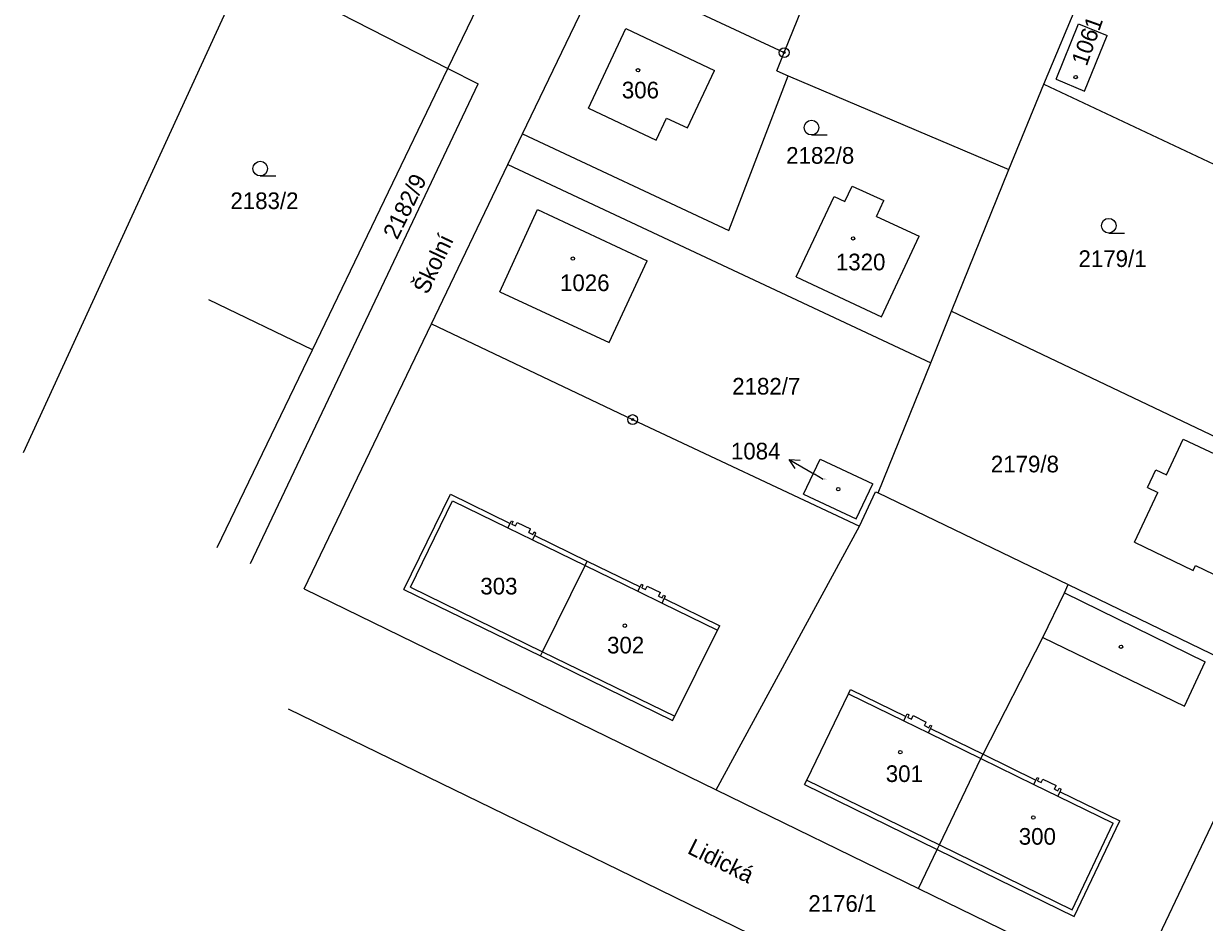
# Model space of a CAD drawing. Extents: x -763205 to -760228, y -1155311 to -1152844.
# Drawn here: x -762306.7 to -762186.1, y -1155020 to -1154928.3 of the extents above; entities that cross this region are included whole.
import ezdxf

# ---------------------------------------------------------------- set-up
doc = ezdxf.new("R2010")
doc.units = 0
for name, color, linetype in [('Vrstva 1', 7, 'Continuous'), ('Vrstva 15', 7, 'Continuous'), ('Vrstva 16', 7, 'Continuous'), ('Vrstva 18', 7, 'Continuous'), ('Vrstva 19', 7, 'Continuous'), ('Vrstva 24', 7, 'Continuous'), ('Vrstva 25', 7, 'Continuous'), ('Vrstva 4', 7, 'Continuous'), ('Vrstva 6', 7, 'Continuous')]:
    doc.layers.add(name, color=color, linetype=linetype)

msp = doc.modelspace()

# ---------------------------------------------------------------- linework, layer by layer
at = {"layer": 'Vrstva 1'}
for p, q in [((-762229.02, -1154931.25), (-762212.25, -1154889.72)), ((-762202.49, -1154934.48), (-762188.6, -1154901.05)), ((-762263.35, -1154932.88), (-762251.76, -1154908.76)), ((-762283.56, -1154922.54), (-762263.35, -1154932.88)), ((-762255.73, -1154939.55), (-762247.57, -1154922.56)), ((-762247.57, -1154922.56), (-762229.02, -1154931.25)), ((-762306.68, -1154972.06), (-762285.46, -1154925.78)), ((-762201.25, -1154933.97), (-762198.95, -1154928.3)), ((-762198.95, -1154928.3), (-762196.05, -1154929.51)), ((-762198.35, -1154935.17), (-762196.05, -1154929.51)), ((-762229.78, -1154933.11), (-762229.02, -1154931.25)), ((-762277.19, -1154961.57), (-762263.35, -1154932.88)), ((-762234.67, -1154949.42), (-762228.61, -1154933.61)), ((-762229.78, -1154933.11), (-762228.61, -1154933.61)), ((-762228.61, -1154933.61), (-762206.07, -1154943.19)), ((-762206.07, -1154943.19), (-762202.49, -1154934.48)), ((-762202.49, -1154934.48), (-762182.87, -1154943.73)), ((-762201.25, -1154933.97), (-762198.35, -1154935.17)), ((-762257.22, -1154942.67), (-762255.73, -1154939.55)), ((-762255.73, -1154939.55), (-762234.67, -1154949.42)), ((-762265.02, -1154958.93), (-762257.22, -1154942.67)), ((-762257.22, -1154942.67), (-762214.04, -1154962.9)), ((-762211.92, -1154957.65), (-762206.07, -1154943.19)), ((-762222.82, -1154946.45), (-762222.08, -1154944.87)), ((-762222.08, -1154944.87), (-762218.84, -1154946.36)), ((-762227.78, -1154954.13), (-762223.91, -1154945.94)), ((-762223.91, -1154945.94), (-762222.82, -1154946.45)), ((-762219.58, -1154947.96), (-762218.84, -1154946.36)), ((-762258.05, -1154955.66), (-762254.2, -1154947.25)), ((-762254.2, -1154947.25), (-762243, -1154952.49)), ((-762219.58, -1154947.96), (-762215.24, -1154949.99)), ((-762219.07, -1154958.2), (-762215.24, -1154949.99)), ((-762246.89, -1154960.85), (-762243, -1154952.49)), ((-762227.78, -1154954.13), (-762219.07, -1154958.2)), ((-762277.19, -1154961.57), (-762287.77, -1154956.48)), ((-762258.05, -1154955.66), (-762246.89, -1154960.85)), ((-762214.04, -1154962.9), (-762211.92, -1154957.65)), ((-762211.92, -1154957.65), (-762177, -1154974.29)), ((-762278.02, -1154985.99), (-762265.02, -1154958.93)), ((-762265.02, -1154958.93), (-762244.49, -1154968.7)), ((-762286.92, -1154981.75), (-762277.19, -1154961.57)), ((-762219.42, -1154976.19), (-762214.04, -1154962.9)), ((-762244.49, -1154968.7), (-762221.33, -1154979.59)), ((-762189.99, -1154974.34), (-762188.27, -1154970.69)), ((-762188.27, -1154970.69), (-762177.68, -1154975.71)), ((-762227.03, -1154976.3), (-762225.35, -1154972.73)), ((-762225.35, -1154972.73), (-762219.97, -1154975.25)), ((-762191.93, -1154975.65), (-762191.07, -1154973.83)), ((-762191.07, -1154973.83), (-762189.99, -1154974.34)), ((-762221.66, -1154978.83), (-762219.97, -1154975.25)), ((-762191.93, -1154975.65), (-762190.85, -1154976.16)), ((-762267.85, -1154986.03), (-762263.1, -1154976.31)), ((-762263.1, -1154976.31), (-762257, -1154979.3)), ((-762227.03, -1154976.3), (-762221.66, -1154978.83)), ((-762221.33, -1154979.59), (-762219.7, -1154976.06)), ((-762219.7, -1154976.06), (-762219.42, -1154976.19)), ((-762219.42, -1154976.19), (-762200.01, -1154985.55)), ((-762193.23, -1154981.23), (-762190.85, -1154976.16)), ((-762257, -1154979.3), (-762256.86, -1154979.03)), ((-762256.86, -1154979.03), (-762256.68, -1154979.11)), ((-762256.82, -1154979.38), (-762256.68, -1154979.11)), ((-762256.82, -1154979.38), (-762256.45, -1154979.56)), ((-762256.45, -1154979.56), (-762256.27, -1154979.2)), ((-762256.27, -1154979.2), (-762254.92, -1154979.86)), ((-762235.95, -1155006.49), (-762221.33, -1154979.59)), ((-762255.1, -1154980.22), (-762254.92, -1154979.86)), ((-762255.1, -1154980.22), (-762254.67, -1154980.43)), ((-762254.67, -1154980.43), (-762254.54, -1154980.16)), ((-762254.54, -1154980.16), (-762254.36, -1154980.25)), ((-762254.49, -1154980.52), (-762254.36, -1154980.25)), ((-762254.49, -1154980.52), (-762249.12, -1154983.15)), ((-762193.23, -1154981.23), (-762187.26, -1154984.12)), ((-762249.34, -1154983.6), (-762249.12, -1154983.15)), ((-762253.69, -1154992.39), (-762249.34, -1154983.6)), ((-762187.26, -1154984.12), (-762187, -1154983.59)), ((-762187, -1154983.59), (-762182.16, -1154985.94)), ((-762200.41, -1154986.37), (-762200.01, -1154985.55)), ((-762200.01, -1154985.55), (-762178.61, -1154995.87)), ((-762278.02, -1154985.99), (-762235.95, -1155006.49)), ((-762267.85, -1154986.03), (-762253.9, -1154992.83)), ((-762202.62, -1154990.93), (-762200.41, -1154986.37)), ((-762208.71, -1155002.85), (-762202.62, -1154990.93)), ((-762253.9, -1154992.83), (-762253.69, -1154992.39)), ((-762193.51, -1155027.17), (-762178.61, -1154995.87)), ((-762279.67, -1154998.24), (-762243.33, -1155015.92)), ((-762213.17, -1155012.12), (-762208.93, -1155003.3)), ((-762208.93, -1155003.3), (-762208.71, -1155002.85)), ((-762235.95, -1155006.49), (-762215.3, -1155016.55)), ((-762213.39, -1155012.57), (-762213.17, -1155012.12)), ((-762215.3, -1155016.55), (-762213.39, -1155012.57)), ((-762243.33, -1155015.92), (-762223.64, -1155025.5)), ((-762215.3, -1155016.55), (-762193.51, -1155027.17))]:
    msp.add_line(p, q, dxfattribs=at)
at = {"layer": 'Vrstva 16'}
for p in [(-762228.516, -1154972.769), (-762225.05, -1154974.81)]:
    msp.add_line(p, (-762225.93, -1154974.29), dxfattribs=at)
msp.add_lwpolyline([(-762227.907, -1154973.707), (-762228.516, -1154972.769), (-762227.4, -1154972.845)], dxfattribs=at)
at = {"layer": 'Vrstva 24'}
for centre, radius in [((-762229.02, -1154931.25), 0.5), ((-762229.02, -1154931.25), 0.1), ((-762244.49, -1154968.7), 0.5), ((-762244.49, -1154968.7), 0.1)]:
    msp.add_circle(centre, radius, dxfattribs=at)
at = {"layer": 'Vrstva 25'}
for p, q in [((-762226.23, -1154939.65), (-762224.63, -1154939.65)), ((-762282.52, -1154943.84), (-762280.92, -1154943.84)), ((-762195.87, -1154949.67), (-762194.27, -1154949.67))]:
    msp.add_line(p, q, dxfattribs=at)
for centre, radius in [((-762243.94, -1154933.05), 0.175), ((-762199.25, -1154933.75), 0.175), ((-762226.23, -1154938.9), 0.75), ((-762282.52, -1154943.09), 0.75), ((-762195.87, -1154948.92), 0.75), ((-762221.98, -1154950.21), 0.175), ((-762250.6, -1154952.27), 0.175), ((-762223.5, -1154975.8), 0.175), ((-762245.29, -1154989.74), 0.175), ((-762194.62, -1154991.89), 0.175), ((-762217.16, -1155002.65), 0.175), ((-762203.58, -1155009.31), 0.175)]:
    msp.add_circle(centre, radius, dxfattribs=at)
at = {"layer": 'Vrstva 4'}
for p, q in [((-762249, -1154936.92), (-762245.18, -1154928.8)), ((-762245.18, -1154928.8), (-762236.14, -1154933.08)), ((-762238.89, -1154938.94), (-762236.14, -1154933.08)), ((-762249, -1154936.92), (-762242.1, -1154940.18)), ((-762242.1, -1154940.18), (-762241.04, -1154937.93)), ((-762241.04, -1154937.93), (-762238.89, -1154938.94)), ((-762267.18, -1154985.8), (-762262.87, -1154976.98)), ((-762262.87, -1154976.98), (-762257.22, -1154979.74)), ((-762257.22, -1154979.74), (-762257, -1154979.3)), ((-762257.22, -1154979.74), (-762254.71, -1154980.97)), ((-762254.71, -1154980.97), (-762254.49, -1154980.52)), ((-762254.71, -1154980.97), (-762249.34, -1154983.6)), ((-762249.12, -1154983.15), (-762243.73, -1154985.78)), ((-762249.34, -1154983.6), (-762243.97, -1154986.22)), ((-762243.73, -1154985.78), (-762243.59, -1154985.51)), ((-762243.59, -1154985.51), (-762243.41, -1154985.6)), ((-762243.55, -1154985.87), (-762243.41, -1154985.6)), ((-762243.19, -1154986.05), (-762243.01, -1154985.69)), ((-762243.01, -1154985.69), (-762241.66, -1154986.35)), ((-762267.18, -1154985.8), (-762253.69, -1154992.39)), ((-762243.97, -1154986.22), (-762243.73, -1154985.78)), ((-762243.97, -1154986.22), (-762241.49, -1154987.43)), ((-762243.55, -1154985.87), (-762243.19, -1154986.05)), ((-762241.84, -1154986.71), (-762241.66, -1154986.35)), ((-762241.84, -1154986.71), (-762241.48, -1154986.88)), ((-762241.48, -1154986.88), (-762241.35, -1154986.61)), ((-762241.35, -1154986.61), (-762241.14, -1154986.71)), ((-762241.27, -1154986.98), (-762241.14, -1154986.71)), ((-762200.41, -1154986.37), (-762186.04, -1154993.41)), ((-762241.49, -1154987.43), (-762241.27, -1154986.98)), ((-762241.49, -1154987.43), (-762235.81, -1154990.21)), ((-762241.27, -1154986.98), (-762235.59, -1154989.76)), ((-762240.19, -1154998.97), (-762235.81, -1154990.21)), ((-762235.81, -1154990.21), (-762235.59, -1154989.76)), ((-762202.62, -1154990.93), (-762188.15, -1154997.94)), ((-762253.9, -1154992.83), (-762240.41, -1154999.42)), ((-762253.69, -1154992.39), (-762240.19, -1154998.97)), ((-762188.15, -1154997.94), (-762186.04, -1154993.41)), ((-762222.45, -1154996.7), (-762222.23, -1154996.25)), ((-762222.23, -1154996.25), (-762216.58, -1154999.01)), ((-762226.72, -1155005.5), (-762222.45, -1154996.7)), ((-762222.45, -1154996.7), (-762216.8, -1154999.46)), ((-762216.58, -1154999.01), (-762216.45, -1154998.74)), ((-762216.45, -1154998.74), (-762216.27, -1154998.83)), ((-762216.4, -1154999.1), (-762216.27, -1154998.83)), ((-762216.03, -1154999.28), (-762215.86, -1154998.92)), ((-762215.86, -1154998.92), (-762214.51, -1154999.58)), ((-762240.41, -1154999.42), (-762240.19, -1154998.97)), ((-762216.8, -1154999.46), (-762216.58, -1154999.01)), ((-762216.8, -1154999.46), (-762214.29, -1155000.68)), ((-762216.4, -1154999.1), (-762216.03, -1154999.28)), ((-762214.68, -1154999.94), (-762214.51, -1154999.58)), ((-762214.68, -1154999.94), (-762214.25, -1155000.15)), ((-762214.25, -1155000.15), (-762214.12, -1154999.88)), ((-762214.12, -1154999.88), (-762213.95, -1154999.96)), ((-762214.08, -1155000.23), (-762213.95, -1154999.96)), ((-762214.29, -1155000.68), (-762214.08, -1155000.23)), ((-762214.29, -1155000.68), (-762208.93, -1155003.3)), ((-762214.08, -1155000.23), (-762208.71, -1155002.85)), ((-762208.93, -1155003.3), (-762203.54, -1155005.93)), ((-762208.71, -1155002.85), (-762203.32, -1155005.49)), ((-762226.94, -1155005.95), (-762226.72, -1155005.5)), ((-762226.94, -1155005.95), (-762213.39, -1155012.57)), ((-762226.72, -1155005.5), (-762213.17, -1155012.12)), ((-762203.54, -1155005.93), (-762203.32, -1155005.49)), ((-762203.54, -1155005.93), (-762201.07, -1155007.14)), ((-762203.32, -1155005.49), (-762203.19, -1155005.22)), ((-762203.19, -1155005.22), (-762203.01, -1155005.3)), ((-762203.14, -1155005.57), (-762203.01, -1155005.3)), ((-762203.14, -1155005.57), (-762202.78, -1155005.75)), ((-762202.78, -1155005.75), (-762202.61, -1155005.39)), ((-762202.61, -1155005.39), (-762201.26, -1155006.05)), ((-762201.43, -1155006.41), (-762201.26, -1155006.05)), ((-762201.43, -1155006.41), (-762201.08, -1155006.58)), ((-762201.08, -1155006.58), (-762200.94, -1155006.31)), ((-762201.07, -1155007.14), (-762200.85, -1155006.69)), ((-762201.07, -1155007.14), (-762195.42, -1155009.9)), ((-762200.94, -1155006.31), (-762200.72, -1155006.42)), ((-762200.85, -1155006.69), (-762200.72, -1155006.42)), ((-762200.85, -1155006.69), (-762194.75, -1155009.67)), ((-762199.39, -1155019.41), (-762194.75, -1155009.67)), ((-762199.62, -1155018.74), (-762195.42, -1155009.9)), ((-762213.17, -1155012.12), (-762199.62, -1155018.74)), ((-762213.39, -1155012.57), (-762199.39, -1155019.41))]:
    msp.add_line(p, q, dxfattribs=at)
at = {"layer": 'Vrstva 6'}
for p in [(-762263.35, -1154932.88), (-762283.5, -1154983.38)]:
    msp.add_line(p, (-762260.26, -1154934.45), dxfattribs=at)

# ---------------------------------------------------------------- texts
at = {"layer": 'Vrstva 15'}
for s, rotation, p in [('Školní', 64.45775, (-762265.437, -1154956.025)), ('Lidická', 333.46144, (-762239.001, -1155012.92))]:
    msp.add_text(s, height=1.7, rotation=rotation, dxfattribs=at).set_placement(p)
at = {"layer": 'Vrstva 16'}
msp.add_text('1084', height=1.7, dxfattribs=at).set_placement((-762234.456, -1154972.77))
at = {"layer": 'Vrstva 18'}
for s, p in [('2182/8', (-762228.813, -1154942.59)), ('2183/2', (-762285.563, -1154947.22)), ('2179/1', (-762198.963, -1154953.13)), ('2182/7', (-762234.323, -1154966.15)), ('2179/8', (-762207.913, -1154974.09)), ('2176/1', (-762226.553, -1155018.94))]:
    msp.add_text(s, height=1.7, dxfattribs=at).set_placement(p)
msp.add_text('2182/9', height=1.7, rotation=63.99939, dxfattribs=at).set_placement((-762268.526, -1154950.437))
at = {"layer": 'Vrstva 19'}
msp.add_text('1061', height=1.7, rotation=70.47381, dxfattribs=at).set_placement((-762198.129, -1154932.71))
for s, height, p in [('306', 1.7, (-762245.593, -1154935.92)), ('1320', 1.7, (-762223.737, -1154953.47)), ('1026', 1.7, (-762251.907, -1154955.59)), ('1084', 0.1, (-762225.027, -1154974.81)), ('303', 1.7, (-762260.043, -1154986.55)), ('302', 1.7, (-762247.103, -1154992.57)), ('301', 1.7, (-762218.643, -1155005.69)), ('300', 1.7, (-762205.063, -1155012.09))]:
    msp.add_text(s, height=height, dxfattribs=at).set_placement(p)

doc.saveas('drawing.dxf')
